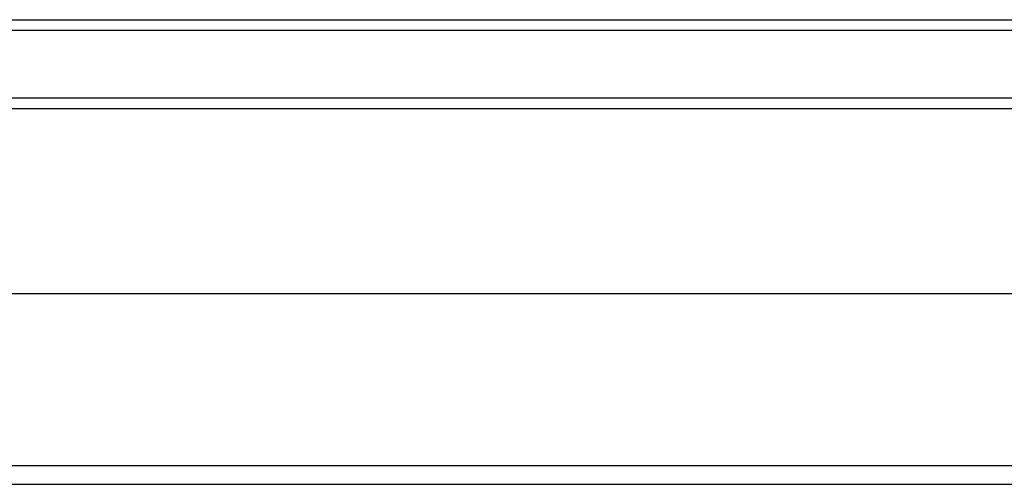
# Model space of a CAD drawing. Header units: millimetres. Extents: x 15 to 2005, y -26 to 622.
# Tile 469 of 656: x 100.53 to 109.95, y -15.94 to -11.49. Entities that reach past the tile are written whole.
import ezdxf

# ---------------------------------------------------------------- set-up
doc = ezdxf.new("R2010")
doc.units = ezdxf.units.MM

msp = doc.modelspace()

# ---------------------------------------------------------------- linework, layer by layer
at = {"color": 7, "linetype": 'Continuous'}
for p, q in [((80.9965, -11.4932), (167.9668, -11.4932)), ((91.9817, -11.5932), (156.9817, -11.5932)), ((91.9817, -12.2432), (156.9817, -12.2432)), ((94.4799, -12.3449), (154.4834, -12.3449)), ((154.5144, -14.1176), (94.449, -14.1176)), ((155.8964, -15.7646), (93.067, -15.7646)), ((91.6035, -15.9432), (157.3598, -15.9432))]:
    msp.add_line(p, q, dxfattribs=at)

doc.saveas('drawing.dxf')
